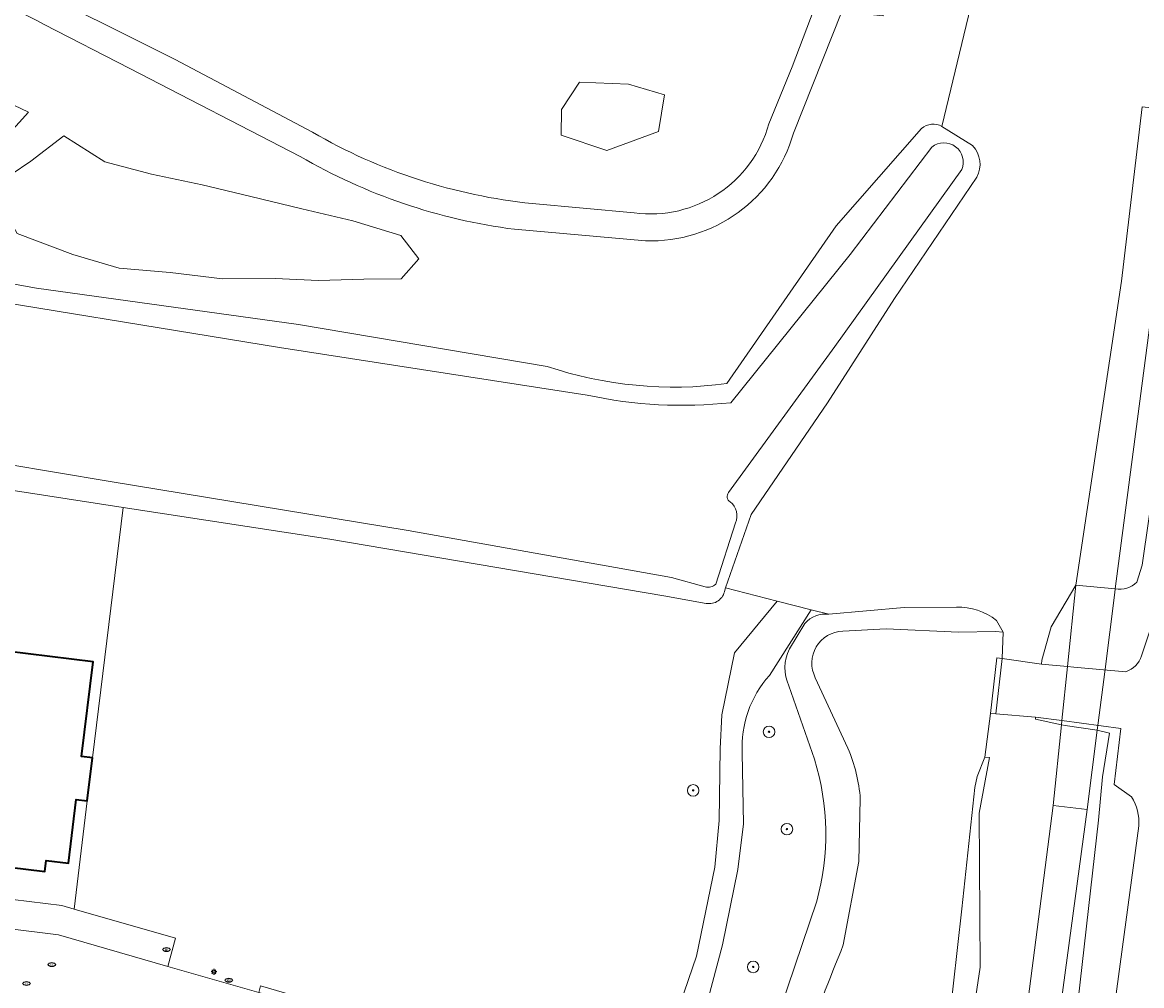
# Model space of a CAD drawing. Header units: metres. Extents: x 149984 to 156489, y 469398 to 478068.
# Tile 676 of 854: x 154757 to 154835, y 471973 to 472040. Entities that reach past the tile are written whole.
import ezdxf
from ezdxf.enums import TextEntityAlignment as Align

# ---------------------------------------------------------------- set-up
doc = ezdxf.new("R2010")
doc.units = ezdxf.units.M
doc.header["$LTSCALE"] = 0.75
for name, color, linetype, lineweight in [('B-WE-GK-BESCHOEIING-G', 252, 'GK-BESCHOEIING-SO', 18), ('B-WE-GR-BEPLANTING_CULTUUR_VASTE PLANTENVAK-GV', 252, 'Continuous', 18), ('B-WE-GR-BOOM-S', 252, 'Continuous', 25), ('B-WE-GR-GROENVOORZIENING-GV', 252, 'Continuous', 18), ('B-WE-IE-MEUBILAIR-S', 252, 'Continuous', 25), ('B-WE-KW-KUNSTWERK_DEK-GV', 6, 'Continuous', 18), ('B-WE-KW-KUNSTWERK_STUW-GV', 6, 'Continuous', 18), ('B-WE-OG-BEBOUWING-GV', 6, 'Continuous', 35), ('B-WE-OG-TERREIN_BEGROEID-GV', 252, 'Continuous', 18), ('B-WE-OG-TERREIN_ERF-GV', 252, 'Continuous', 18), ('B-WE-OG-TERREIN_OEVER-GV', 252, 'Continuous', 18), ('B-WE-OG-WATER-GV', 252, 'Continuous', 18), ('B-WE-OG-WATER_SLOOT-GV', 252, 'Continuous', 18), ('B-WE-OG-WEG-GV', 252, 'Continuous', 18), ('B-WE-VH-GESLOTENVERHARDING_ASFALT-GV', 252, 'Continuous', 18), ('B-WE-VH-GESLOTENVERHARDING_BETON-GV', 252, 'Continuous', 18), ('B-WE-VH-HALFVERHARDING_GRAVEL-GV', 252, 'Continuous', 18), ('B-WE-VH-OPENVERHARDING-GV', 252, 'Continuous', 18), ('B-WE-VH-OPENVERHARDING_STRAATBAKSTEEN-GV', 252, 'Continuous', 18), ('B-WE-VH-OPENVERHARDING_TEGEL-GV', 252, 'Continuous', 18)]:
    doc.layers.add(name, color=color, linetype=linetype, lineweight=lineweight)
doc.styles.add('NLCS-ISO', font='NLCS-ISO.ttf')
doc.linetypes.add('GK-BESCHOEIING-SO', pattern='A,18,-3,[1,NLCS.SHX,S=0.6,R=0,X=0,Y=0],-3', length=24)

# ---------------------------------------------------------------- blocks, each defined once
blk = doc.blocks.new('SIE-MEUBILAIR_PAAL_LICHTMAST-SO')
for points in [[(-0.62, 0), (-1, 0)], [(-0.71, 0.71), (-0.44, 0.44)], [(0, 1), (0, 0.62)], [(0.44, 0.44), (0.71, 0.71)], [(1, 0), (0.62, 0)], [(-0.71, -0.71), (-0.44, -0.44)], [(0, -0.62), (0, -1)], [(0.44, -0.44), (0.71, -0.71)]]:
    blk.add_lwpolyline(points)
blk.add_circle((0, 0), 0.5)
blk = doc.blocks.new('SIE-MEUBILAIR_PUT_RIOOLPUT-SO')
blk.add_ellipse((0, 0), major_axis=(1.25, 0), ratio=0.54)
at = {"style": 'NLCS-ISO'}
blk.add_text('ri', height=0.75, dxfattribs=at).set_placement((-0.04, 0.07), align=Align.MIDDLE_CENTER)
blk = doc.blocks.new('SIE-MEUBILAIR_PUT_KOLK-SO')
blk.add_ellipse((0, 0), major_axis=(1.25, 0), ratio=0.54)
at = {"style": 'NLCS-ISO'}
blk.add_text('klk', height=0.75, dxfattribs=at).set_placement((0.03, 0), align=Align.MIDDLE_CENTER)
blk = doc.blocks.new('SIE-MEUBILAIR_PUT_BRANDKRAAN-SO')
blk.add_ellipse((0, 0), major_axis=(1.25, 0), ratio=0.54)
at = {"style": 'NLCS-ISO'}
blk.add_text('bk', height=0.75, dxfattribs=at).set_placement((0.03, 0), align=Align.MIDDLE_CENTER)
blk = doc.blocks.new('SGR-BOOM_GBKN-SO')
at = {"linetype": 'ByBlock', "lineweight": 18}
h = blk.add_hatch(color=0, dxfattribs=at)
h.dxf.hatch_style = 1
edge = h.paths.add_edge_path()
edge.add_arc((0, 0), 0.25, 0, 360)
at = {"color": 0, "linetype": 'ByBlock', "lineweight": 18}
for radius in [2, 0.25]:
    blk.add_circle((0, 0), radius, dxfattribs=at)
at = {"color": 0, "linetype": 'ByBlock', "lineweight": 18, "style": 'NLCS-ISO'}
blk.add_attdef('SOORT', (2.5, 0), '', height=1.5, dxfattribs=at)

msp = doc.modelspace()

# ---------------------------------------------------------------- linework, layer by layer
at = {"layer": 'B-WE-GK-BESCHOEIING-G', "flags": 128}
for points in [[(154802.272, 472001.208), (154784.062, 472004.46), (154763.304, 472007.874), (154752.565, 472009.674), (154743.023, 472011.358)], [(154825.156, 471995.593), (154825.233, 471997.426)], [(154827.872, 471995.216), (154825.156, 471995.593)], [(154823.962, 471988.775), (154824.351, 471991.792)], [(154824.351, 471991.792), (154824.72, 471991.763)], [(154824.72, 471991.763), (154827.477, 471991.545)]]:
    msp.add_lwpolyline(points, dxfattribs=at)
at = {"layer": 'B-WE-GR-BEPLANTING_CULTUUR_VASTE PLANTENVAK-GV', "flags": 128}
for points in [[(154753.78, 472030.174), (154756.055, 472031.51), (154757.785, 472033.416), (154755.214, 472034.653), (154753.483, 472036.608), (154752.593, 472036.41), (154751.926, 472035.766), (154751.53, 472033.787), (154752.989, 472031.585)], [(154794.639, 472031.822), (154797.814, 472030.763), (154801.376, 472032.091), (154801.808, 472034.627), (154799.305, 472035.373), (154795.921, 472035.507), (154794.669, 472033.612)], [(154756.997, 472025.035), (154760.854, 472023.58), (154764.058, 472022.63), (154767.589, 472022.333), (154771.208, 472021.888), (154774.858, 472021.917), (154777.854, 472021.769), (154780.999, 472021.858), (154783.58, 472021.888), (154784.797, 472023.283), (154783.551, 472024.887), (154780.228, 472025.896), (154776.697, 472026.728), (154773.166, 472027.589), (154769.814, 472028.391), (154766.313, 472029.133), (154763.079, 472029.994), (154760.231, 472031.776), (154757.946, 472030.024), (154755.216, 472028.183)]]:
    msp.add_lwpolyline(points, close=True, dxfattribs=at)
at = {"layer": 'B-WE-GR-GROENVOORZIENING-GV', "flags": 128}
for points in [[(154824.775, 471998.245), (154825.233, 471997.426), (154825.156, 471995.593), (154827.872, 471995.216), (154827.899, 471995.498), (154828.559, 471997.792), (154830.266, 472000.671), (154833.424, 472021.721), (154834.839, 472033.799), (154837.295, 472033.506), (154837.978, 472039.225), (154838.016, 472040.915), (154837.862, 472042.221), (154837.248, 472043.296), (154836.403, 472044.641), (154835.174, 472045.755), (154835.728, 472049.218), (154835.742, 472049.415), (154835.759, 472051.183), (154833.733, 472048.393), (154830.558, 472048.261), (154825.112, 472049.592), (154820.994, 472032.436), (154823.119, 472031.106)], [(154823.403, 472028.921), (154817.709, 472020.521), (154813.069, 472013.292), (154807.799, 472005.581), (154806.018, 472000.487)], [(154806.018, 472000.487), (154809.585, 471999.583), (154811.952, 471998.983), (154813.177, 471998.672), (154818.377, 471999.144), (154821.994, 471999.164)]]:
    msp.add_lwpolyline(points, dxfattribs=at)
at = {"layer": 'B-WE-GR-GROENVOORZIENING-GV'}
for points in [[(154823.119, 472031.106, -0.322284), (154823.403, 472028.921)], [(154821.994, 471999.164, -0.171454), (154824.775, 471998.245)]]:
    msp.add_lwpolyline(points, format="xyb", dxfattribs=at)
at = {"layer": 'B-WE-KW-KUNSTWERK_DEK-GV', "flags": 128}
msp.add_lwpolyline([(154828.685, 471985.427), (154831.046, 471985.162), (154831.741, 471990.648), (154831.805, 471991.152), (154832.253, 471994.68), (154832.949, 472000.169), (154832.982, 472000.423), (154830.266, 472000.671), (154829.684, 471995.053), (154829.294, 471991.303), (154829.264, 471991.013)], close=True, dxfattribs=at)
at = {"layer": 'B-WE-KW-KUNSTWERK_STUW-GV', "flags": 128}
msp.add_lwpolyline([(154825.156, 471995.593), (154824.789, 471995.643), (154824.351, 471991.792), (154824.72, 471991.763)], close=True, dxfattribs=at)
at = {"layer": 'B-WE-OG-BEBOUWING-GV', "flags": 128}
msp.add_lwpolyline([(154750.121, 471995.701), (154749.19, 471987.755), (154753.16, 471987.269), (154752.565, 471982.406), (154754.103, 471982.217), (154754.009, 471981.453), (154758.923, 471980.851), (154759.016, 471981.615), (154760.555, 471981.427), (154761.096, 471985.844), (154761.86, 471985.75), (154762.225, 471988.728), (154761.461, 471988.822), (154762.263, 471995.373), (154754.738, 471996.295), (154750.262, 471996.843)], close=True, dxfattribs=at)
at = {"layer": 'B-WE-OG-TERREIN_BEGROEID-GV', "flags": 128}
for points in [[(154820.994, 472032.436), (154825.112, 472049.592), (154827.195, 472058.273), (154827.565, 472060.107), (154828.929, 472070.617), (154829.29, 472077.977), (154829.388, 472084.035), (154829.701, 472090.944), (154830.387, 472098.756), (154831.298, 472104.707), (154832.12, 472108.146), (154831.263, 472108.31), (154831.55, 472109.613), (154832.365, 472109.438), (154832.342, 472111.935), (154832.066, 472114.213), (154831.98, 472114.556), (154831.708, 472115.673), (154823.963, 472113.263), (154823.929, 472113.246), (154823.534, 472113.054)], [(154677.015, 472043.275), (154670.651, 472046.421), (154663.137, 472049.877), (154653.319, 472054.625), (154652.88, 472054.022), (154652.16, 472054.365), (154649.928, 472051.054), (154647.013, 472041.406), (154646.91, 472040.914), (154668.924, 472036.328), (154683.079, 472034.079), (154701.335, 472031.036), (154721.444, 472027.332), (154741.552, 472024.289), (154758.353, 472021.247), (154776.477, 472018.733), (154793.675, 472015.823)], [(154819.573, 472049.638), (154815.953, 472044.111), (154817.295, 472043.969), (154816.934, 472040.083), (154814.077, 472040.384), (154810.724, 472031.975)], [(154764.475, 472046.603), (154753.589, 472049.041), (154752.997, 472046.246), (154753.924, 472043.699), (154756.883, 472042.598), (154767.939, 472037.062), (154777.431, 472032.04)], [(154809.025, 472032.622), (154810.636, 472036.574), (154812.154, 472040.586), (154804.425, 472041.266), (154791.885, 472042.471), (154785.625, 472043.046)], [(154776.578, 472030.365), (154764.796, 472036.454), (154758.873, 472039.488)], [(154806.111, 472014.632), (154813.678, 472025.553), (154819.587, 472032.289)], [(154792.64, 472027.099), (154799.707, 472026.449)], [(154800.48, 472024.524), (154791.417, 472025.314)], [(154804.669, 471999.423), (154801.745, 471999.937), (154778.642, 472003.867), (154764.35, 472006.066), (154762.225, 471988.728), (154761.86, 471985.75), (154760.942, 471978.258), (154767.964, 471976.241), (154767.433, 471974.294), (154773.726, 471972.487), (154773.834, 471972.947), (154781.1, 471970.822), (154780.993, 471970.393), (154797.051, 471965.809), (154796.7, 471963.18), (154793.541, 471938.372), (154790.278, 471912.094), (154791.045, 471912.149), (154791.955, 471913.98), (154793.467, 471916.185), (154795.744, 471918.637)], [(154809.585, 471999.583), (154806.018, 472000.487), (154805.966, 472000.337)], [(154797.271, 471923.77), (154796.164, 471932.765), (154796.069, 471936.768), (154796.188, 471943.929), (154796.469, 471949.381), (154797.145, 471953.678), (154798.389, 471959.433), (154799.795, 471964.689), (154799.278, 471965.384), (154797.177, 471965.996), (154798.075, 471967.535), (154800.558, 471966.814), (154802.891, 471971.7), (154804.004, 471974.998), (154805.28, 471981.151), (154805.576, 471984.393), (154805.64, 471989.361), (154805.768, 471991.707), (154806.647, 471996.004), (154809.585, 471999.583)], [(154813.177, 471998.672), (154811.952, 471998.983), (154809.051, 471994.435)], [(154810.44, 471996.264), (154811.505, 471998.033)], [(154812.169, 471988.64), (154810.406, 471993.717)], [(154807.182, 471989.071), (154807.273, 471984.153), (154806.866, 471980.997), (154805.816, 471975.79), (154804.73, 471971.708), (154803.193, 471968.345), (154801.759, 471964.783), (154800.562, 471960.968), (154799.36, 471956.153), (154798.415, 471950.777), (154797.971, 471945.452), (154797.86, 471940.267), (154797.792, 471933.951), (154798.132, 471930.527), (154798.877, 471924.979)], [(154804.151, 471956.664), (154809.288, 471969.806), (154812.326, 471978.795)]]:
    msp.add_lwpolyline(points, dxfattribs=at)
at = {"layer": 'B-WE-OG-TERREIN_BEGROEID-GV'}
for points in [[(154758.873, 472039.488, 0.153353), (154739.596, 472043.44)], [(154799.707, 472026.449, 0.373821), (154809.025, 472032.622)], [(154819.587, 472032.289, -0.322233), (154820.994, 472032.436)], [(154777.431, 472032.04, 0.106075), (154792.64, 472027.099)], [(154810.724, 472031.975, -0.346035), (154800.48, 472024.524)], [(154791.417, 472025.314, -0.100064), (154776.578, 472030.365)], [(154793.675, 472015.823, 0.114105), (154806.111, 472014.632)], [(154805.966, 472000.337, -0.431596), (154804.669, 471999.423)], [(154811.505, 471998.033, -0.242069), (154813.177, 471998.672)], [(154810.406, 471993.717, -0.229265), (154810.44, 471996.264)], [(154809.051, 471994.435, 0.198151), (154807.182, 471989.071)], [(154812.326, 471978.795, 0.142919), (154812.169, 471988.64)]]:
    msp.add_lwpolyline(points, format="xyb", dxfattribs=at)
at = {"layer": 'B-WE-OG-TERREIN_BEGROEID-GV', "flags": 128}
for points in [[(154753.78, 472030.174), (154752.989, 472031.585), (154751.53, 472033.787), (154751.926, 472035.766), (154752.593, 472036.41), (154753.483, 472036.608), (154755.214, 472034.653), (154757.785, 472033.416), (154756.055, 472031.51)], [(154794.639, 472031.822), (154794.669, 472033.612), (154795.921, 472035.507), (154799.305, 472035.373), (154801.808, 472034.627), (154801.376, 472032.091), (154797.814, 472030.763)], [(154756.997, 472025.035), (154755.216, 472028.183), (154757.946, 472030.024), (154760.231, 472031.776), (154763.079, 472029.994), (154766.313, 472029.133), (154769.814, 472028.391), (154773.166, 472027.589), (154776.697, 472026.728), (154780.228, 472025.896), (154783.551, 472024.887), (154784.797, 472023.283), (154783.58, 472021.888), (154780.999, 472021.858), (154777.854, 472021.769), (154774.858, 472021.917), (154771.208, 472021.888), (154767.589, 472022.333), (154764.058, 472022.63), (154760.854, 472023.58)]]:
    msp.add_lwpolyline(points, close=True, dxfattribs=at)
at = {"layer": 'B-WE-OG-TERREIN_ERF-GV', "flags": 128}
for points in [[(154754.738, 471996.295), (154762.263, 471995.373), (154761.461, 471988.822), (154762.225, 471988.728), (154764.35, 472006.066), (154745.544, 472008.959)], [(154719.398, 471983.501), (154760.109, 471978.497), (154760.942, 471978.258), (154761.86, 471985.75), (154761.096, 471985.844), (154760.555, 471981.427), (154759.016, 471981.615), (154758.923, 471980.851), (154754.009, 471981.453)]]:
    msp.add_lwpolyline(points, dxfattribs=at)
at = {"layer": 'B-WE-OG-TERREIN_OEVER-GV', "flags": 128}
for points in [[(154834.809, 471995.785), (154835.881, 471999.061), (154838.353, 472008.233), (154838.428, 472016.267), (154839.951, 472032.113), (154841.134, 472044.415), (154841.62, 472049.475), (154843.152, 472057.546), (154844.097, 472060.45), (154844.781, 472064.923), (154847.572, 472083.54), (154849.343, 472100.731), (154853.069, 472132.028), (154854.91, 472147.971), (154855.669, 472157.997), (154857.845, 472174.877), (154860.561, 472194.61)], [(154852.16, 472135.2), (154846.23, 472088.42), (154846.198, 472088.058), (154842.509, 472063.424), (154840.614, 472050.3), (154840.4, 472048.175), (154839.521, 472039.443), (154837.715, 472024.751), (154836.177, 472011.372), (154834.847, 472002.074), (154834.481, 472000.878)], [(154450.81, 472066.564), (154449.875, 472071.306), (154450.933, 472075.433), (154452.674, 472079.138), (154470.674, 472075.162), (154485.798, 472071.551), (154501.326, 472068.19), (154515.363, 472065.094), (154531.065, 472061.666), (154545.442, 472058.453), (154555.947, 472056.304), (154572.615, 472052.997), (154588.358, 472049.822), (154607.408, 472046.514), (154626.326, 472043.075), (154639.687, 472040.693), (154660.854, 472036.725), (154673.554, 472034.211), (154684.799, 472032.624), (154700.013, 472030.375), (154722.37, 472026.141), (154750.019, 472021.247), (154775.154, 472017.145), (154796.453, 472013.838)], [(154793.675, 472015.823), (154776.477, 472018.733), (154758.353, 472021.247), (154741.552, 472024.289), (154721.444, 472027.332), (154701.335, 472031.036), (154683.079, 472034.079), (154668.924, 472036.328), (154646.91, 472040.914), (154646.699, 472040.958), (154592.062, 472050.615)], [(154823.119, 472031.106), (154820.994, 472032.436)], [(154819.587, 472032.289), (154813.678, 472025.553), (154806.111, 472014.632)], [(154806.375, 472013.309), (154814.643, 472023.575), (154820.302, 472031.009)], [(154822.36, 472029.445), (154813.582, 472017.203), (154806.235, 472007.09)], [(154805.966, 472000.337), (154806.018, 472000.487), (154807.799, 472005.581), (154813.069, 472013.292), (154817.709, 472020.521), (154823.403, 472028.921)], [(154804.606, 472000.567), (154802.272, 472001.208), (154784.062, 472004.46), (154763.304, 472007.874), (154752.565, 472009.674), (154743.023, 472011.358), (154732.693, 472013.065), (154713.424, 472016.264), (154693.029, 472019.71), (154672.775, 472023.122), (154648.751, 472027.06), (154645.026, 472025.298), (154644.055, 472025.003), (154642.949, 472024.956), (154637.543, 472025.167), (154636.535, 472025.127)], [(154649.398, 472025.14), (154655.818, 472024.218), (154672.092, 472021.792), (154687.257, 472019.18), (154699.855, 472016.837), (154727.513, 472012.177), (154745.544, 472008.959), (154764.35, 472006.066), (154778.642, 472003.867), (154801.745, 471999.937), (154804.669, 471999.423)], [(154806.713, 472004.986), (154805.343, 472000.753)], [(154832.982, 472000.423), (154830.266, 472000.671), (154829.684, 471995.053), (154830.13, 471995.013), (154833.713, 471994.69)], [(154821.994, 471999.164), (154818.377, 471999.144), (154813.177, 471998.672)], [(154811.505, 471998.033), (154810.44, 471996.264)], [(154814.132, 471997.503), (154817.142, 471997.657), (154822.13, 471997.417), (154824.706, 471997.477), (154825.233, 471997.426), (154824.775, 471998.245)], [(154810.406, 471993.717), (154812.169, 471988.64)], [(154814.492, 471989.391), (154812.229, 471994.276)], [(154811.436, 471840.766), (154813.671, 471863.346), (154813.885, 471865.503), (154813.973, 471866.392), (154814.129, 471867.968), (154816.476, 471888.888), (154817.312, 471895.651), (154817.372, 471896.133), (154817.743, 471899.133), (154821.93, 471933.005), (154822.504, 471937.456), (154822.516, 471937.549), (154822.924, 471940.721), (154828.685, 471985.427), (154829.264, 471991.013), (154827.463, 471991.408), (154827.477, 471991.545), (154824.72, 471991.763), (154824.351, 471991.792), (154823.962, 471988.775), (154824.281, 471988.744), (154823.573, 471984.906), (154823.627, 471974.23), (154822.574, 471967.152)], [(154834.108, 471986.019), (154832.907, 471986.887), (154833.371, 471990.76), (154829.294, 471991.303), (154827.477, 471991.545), (154827.463, 471991.408), (154829.264, 471991.013), (154829.519, 471990.957), (154831.741, 471990.648), (154832.591, 471990.43), (154832.099, 471987.419), (154831.837, 471984.402), (154828.469, 471954.642), (154824.847, 471925.241), (154822.229, 471903.46), (154819.73, 471883.944), (154817.825, 471866.544), (154815.85, 471850.101)], [(154814.168, 471975.779), (154815.235, 471981.55), (154815.346, 471985.88)], [(154783.194, 471576.54), (154783.25, 471575.939), (154785.103, 471575.619), (154785.156, 471576.116), (154786.556, 471589.133), (154790.152, 471617.817), (154791.145, 471630.846), (154793.705, 471652.411), (154796.414, 471673.207), (154799.735, 471698.91), (154802.726, 471721.946), (154803.859, 471734.441), (154805.353, 471748.717), (154808.78, 471771.495), (154811.351, 471790.535), (154814.465, 471816.761), (154816.891, 471841.213), (154818.629, 471854.615), (154822.893, 471891.475), (154827.148, 471926.026), (154830.283, 471951.876), (154834.621, 471984.014)], [(154812.326, 471978.795), (154809.288, 471969.806), (154804.151, 471956.664)]]:
    msp.add_lwpolyline(points, dxfattribs=at)
at = {"layer": 'B-WE-OG-TERREIN_OEVER-GV'}
for points in [[(154820.994, 472032.436, 0.322233), (154819.587, 472032.289)], [(154820.302, 472031.009, -0.782421), (154822.36, 472029.445)], [(154823.403, 472028.921, 0.322284), (154823.119, 472031.106)], [(154806.111, 472014.632, -0.114105), (154793.675, 472015.823)], [(154796.453, 472013.838, 0.080525), (154806.375, 472013.309)], [(154806.235, 472007.09, 0.47172), (154806.35, 472006.442)], [(154806.35, 472006.442, -0.33425), (154806.713, 472004.986)], [(154805.343, 472000.753, -0.283685), (154804.606, 472000.567)], [(154834.481, 472000.878, -0.246349), (154832.982, 472000.423)], [(154804.669, 471999.423, 0.431596), (154805.966, 472000.337)], [(154824.775, 471998.245, 0.171454), (154821.994, 471999.164)], [(154813.177, 471998.672, 0.242069), (154811.505, 471998.033)], [(154812.229, 471994.276, -0.545507), (154814.132, 471997.503)], [(154810.44, 471996.264, 0.229265), (154810.406, 471993.717)], [(154833.713, 471994.69, 0.246014), (154834.809, 471995.785)], [(154815.346, 471985.88, 0.081145), (154814.492, 471989.391)], [(154812.169, 471988.64, -0.142919), (154812.326, 471978.795)], [(154834.621, 471984.014, 0.15855), (154834.108, 471986.019)], [(154808.838, 471961.266, -0.015661), (154814.168, 471975.779)]]:
    msp.add_lwpolyline(points, format="xyb", dxfattribs=at)
at = {"layer": 'B-WE-OG-TERREIN_OEVER-GV', "flags": 128}
msp.add_lwpolyline([(154827.899, 471995.498), (154827.872, 471995.216), (154829.684, 471995.053), (154830.266, 472000.671), (154828.559, 471997.792)], close=True, dxfattribs=at)
at = {"layer": 'B-WE-OG-WATER-GV', "flags": 128}
for points in [[(154854.089, 472032.721), (154844.646, 472034.06), (154842.331, 472033.796), (154839.951, 472032.113), (154838.428, 472016.267), (154838.353, 472008.233), (154835.881, 471999.061), (154834.809, 471995.785)], [(154821.178, 471967.571), (154822.38, 471978.266), (154823.267, 471986.677), (154823.428, 471987.444), (154823.962, 471988.775), (154824.351, 471991.792), (154824.789, 471995.643), (154825.156, 471995.593), (154825.233, 471997.426), (154824.706, 471997.477), (154822.13, 471997.417), (154817.142, 471997.657), (154814.132, 471997.503)], [(154833.713, 471994.69), (154830.13, 471995.013), (154829.684, 471995.053), (154827.872, 471995.216), (154825.156, 471995.593), (154824.72, 471991.763), (154827.477, 471991.545), (154829.294, 471991.303), (154833.371, 471990.76), (154832.907, 471986.887), (154834.108, 471986.019)], [(154812.229, 471994.276), (154814.492, 471989.391)], [(154815.346, 471985.88), (154815.235, 471981.55), (154814.168, 471975.779)], [(154834.621, 471984.014), (154830.283, 471951.876), (154827.148, 471926.026), (154822.893, 471891.475), (154818.629, 471854.615), (154816.891, 471841.213), (154814.465, 471816.761), (154811.351, 471790.535), (154808.78, 471771.495), (154805.353, 471748.717), (154803.859, 471734.441), (154802.726, 471721.946), (154799.735, 471698.91), (154796.414, 471673.207), (154793.705, 471652.411), (154791.145, 471630.846), (154790.152, 471617.817), (154786.556, 471589.133), (154785.156, 471576.116), (154785.103, 471575.619), (154798.991, 471573.218), (154801.454, 471584.651), (154803.07, 471603.195), (154805.387, 471619.273)]]:
    msp.add_lwpolyline(points, dxfattribs=at)
at = {"layer": 'B-WE-OG-WATER-GV'}
for points in [[(154814.132, 471997.503, 0.545507), (154812.229, 471994.276)], [(154834.809, 471995.785, -0.246014), (154833.713, 471994.69)], [(154814.492, 471989.391, -0.081145), (154815.346, 471985.88)], [(154834.108, 471986.019, -0.15855), (154834.621, 471984.014)], [(154814.168, 471975.779, 0.015661), (154808.838, 471961.266)]]:
    msp.add_lwpolyline(points, format="xyb", dxfattribs=at)
at = {"layer": 'B-WE-OG-WATER_SLOOT-GV', "flags": 128}
for points in [[(154796.453, 472013.838), (154775.154, 472017.145), (154750.019, 472021.247), (154722.37, 472026.141), (154700.013, 472030.375), (154684.799, 472032.624), (154673.554, 472034.211), (154660.854, 472036.725), (154639.687, 472040.693), (154626.326, 472043.075), (154607.408, 472046.514), (154588.358, 472049.822), (154572.615, 472052.997), (154555.947, 472056.304), (154545.442, 472058.453), (154531.065, 472061.666), (154515.363, 472065.094), (154501.326, 472068.19), (154485.798, 472071.551), (154470.674, 472075.162), (154452.674, 472079.138), (154450.933, 472075.433), (154449.875, 472071.306), (154450.81, 472066.564)], [(154820.302, 472031.009), (154814.643, 472023.575), (154806.375, 472013.309)], [(154806.235, 472007.09), (154813.582, 472017.203), (154822.36, 472029.445)], [(154636.535, 472025.127), (154637.543, 472025.167), (154642.949, 472024.956), (154644.055, 472025.003), (154645.026, 472025.298), (154648.751, 472027.06), (154672.775, 472023.122), (154693.029, 472019.71), (154713.424, 472016.264), (154732.693, 472013.065), (154743.023, 472011.358), (154752.565, 472009.674), (154763.304, 472007.874), (154784.062, 472004.46), (154802.272, 472001.208), (154804.606, 472000.567)], [(154805.343, 472000.753), (154806.713, 472004.986)]]:
    msp.add_lwpolyline(points, dxfattribs=at)
at = {"layer": 'B-WE-OG-WATER_SLOOT-GV'}
for points in [[(154822.36, 472029.445, 0.782421), (154820.302, 472031.009)], [(154806.375, 472013.309, -0.080525), (154796.453, 472013.838)], [(154806.35, 472006.442, -0.47172), (154806.235, 472007.09)], [(154806.713, 472004.986, 0.33425), (154806.35, 472006.442)], [(154804.606, 472000.567, 0.283685), (154805.343, 472000.753)]]:
    msp.add_lwpolyline(points, format="xyb", dxfattribs=at)
at = {"layer": 'B-WE-OG-WEG-GV', "flags": 128}
for points in [[(154838.935, 472048.502), (154835.728, 472049.218), (154835.174, 472045.755), (154836.403, 472044.641), (154837.248, 472043.296), (154837.862, 472042.221), (154838.016, 472040.915), (154837.978, 472039.225), (154837.295, 472033.506), (154837.056, 472031.505), (154832.982, 472000.423)], [(154834.481, 472000.878), (154834.847, 472002.074), (154836.177, 472011.372), (154837.715, 472024.751), (154839.521, 472039.443), (154840.4, 472048.175), (154840.213, 472048.217), (154838.935, 472048.502)], [(154828.469, 471954.642), (154831.837, 471984.402), (154832.099, 471987.419), (154832.591, 471990.43), (154831.741, 471990.648), (154829.519, 471990.957), (154829.264, 471991.013), (154828.685, 471985.427), (154831.046, 471985.162), (154829.11, 471970.771)], [(154822.574, 471967.152), (154823.627, 471974.23), (154823.573, 471984.906), (154824.281, 471988.744), (154823.962, 471988.775), (154823.428, 471987.444), (154823.267, 471986.677), (154822.38, 471978.266), (154821.178, 471967.571)]]:
    msp.add_lwpolyline(points, dxfattribs=at)
at = {"layer": 'B-WE-OG-WEG-GV'}
msp.add_lwpolyline([(154832.982, 472000.423, 0.246349), (154834.481, 472000.878)], format="xyb", dxfattribs=at)
at = {"layer": 'B-WE-VH-GESLOTENVERHARDING_ASFALT-GV', "flags": 128}
for points in [[(154809.051, 471994.435), (154811.952, 471998.983), (154809.585, 471999.583), (154806.647, 471996.004), (154805.768, 471991.707), (154805.64, 471989.361), (154805.576, 471984.393), (154805.28, 471981.151), (154804.004, 471974.998), (154802.891, 471971.7), (154800.558, 471966.814), (154798.075, 471967.535), (154797.177, 471965.996), (154799.278, 471965.384), (154799.795, 471964.689), (154798.389, 471959.433), (154797.145, 471953.678), (154796.469, 471949.381), (154796.188, 471943.929), (154796.069, 471936.768), (154796.164, 471932.765), (154797.271, 471923.77)], [(154798.877, 471924.979), (154798.132, 471930.527), (154797.792, 471933.951), (154797.86, 471940.267), (154797.971, 471945.452), (154798.415, 471950.777), (154799.36, 471956.153), (154800.562, 471960.968), (154801.759, 471964.783), (154803.193, 471968.345), (154804.73, 471971.708), (154805.816, 471975.79), (154806.866, 471980.997), (154807.273, 471984.153), (154807.182, 471989.071)]]:
    msp.add_lwpolyline(points, dxfattribs=at)
at = {"layer": 'B-WE-VH-GESLOTENVERHARDING_ASFALT-GV'}
msp.add_lwpolyline([(154807.182, 471989.071, -0.198151), (154809.051, 471994.435)], format="xyb", dxfattribs=at)
at = {"layer": 'B-WE-VH-GESLOTENVERHARDING_BETON-GV', "flags": 128}
msp.add_lwpolyline([(154837.295, 472033.506), (154834.839, 472033.799), (154833.424, 472021.721), (154830.266, 472000.671), (154832.982, 472000.423), (154837.056, 472031.505)], close=True, dxfattribs=at)
msp.add_lwpolyline([(154829.11, 471970.771), (154831.046, 471985.162), (154828.685, 471985.427), (154822.924, 471940.721)], dxfattribs=at)
at = {"layer": 'B-WE-VH-HALFVERHARDING_GRAVEL-GV', "flags": 128}
for points in [[(154777.431, 472032.04), (154767.939, 472037.062), (154756.883, 472042.598), (154753.924, 472043.699), (154752.997, 472046.246), (154753.589, 472049.041), (154751.613, 472049.484), (154750.712, 472046.041)], [(154810.724, 472031.975), (154814.077, 472040.384), (154812.154, 472040.586), (154810.636, 472036.574), (154809.025, 472032.622)], [(154758.873, 472039.488), (154764.796, 472036.454), (154776.578, 472030.365)], [(154799.707, 472026.449), (154792.64, 472027.099)], [(154791.417, 472025.314), (154800.48, 472024.524)]]:
    msp.add_lwpolyline(points, dxfattribs=at)
at = {"layer": 'B-WE-VH-HALFVERHARDING_GRAVEL-GV'}
for points in [[(154739.596, 472043.44, -0.153353), (154758.873, 472039.488)], [(154809.025, 472032.622, -0.373821), (154799.707, 472026.449)], [(154792.64, 472027.099, -0.106075), (154777.431, 472032.04)], [(154800.48, 472024.524, 0.346035), (154810.724, 472031.975)], [(154776.578, 472030.365, 0.100064), (154791.417, 472025.314)]]:
    msp.add_lwpolyline(points, format="xyb", dxfattribs=at)
at = {"layer": 'B-WE-VH-OPENVERHARDING-GV', "flags": 128}
msp.add_lwpolyline([(154831.046, 471985.162), (154831.741, 471990.648), (154831.805, 471991.152), (154832.253, 471994.68), (154832.949, 472000.169), (154832.982, 472000.423), (154830.266, 472000.671), (154829.684, 471995.053), (154829.294, 471991.303), (154829.264, 471991.013), (154828.685, 471985.427)], close=True, dxfattribs=at)
at = {"layer": 'B-WE-VH-OPENVERHARDING_STRAATBAKSTEEN-GV', "flags": 128}
msp.add_lwpolyline([(154796.7, 471963.18), (154797.051, 471965.809), (154780.993, 471970.393), (154773.726, 471972.487), (154767.433, 471974.294), (154759.858, 471976.47), (154752.037, 471977.446), (154744.521, 471978.387), (154726.548, 471980.58), (154725.819, 471974.741), (154737.756, 471973.28), (154737.846, 471973.27), (154739.434, 471973.102), (154739.549, 471973.09), (154757.336, 471970.836), (154758.301, 471970.696), (154759.096, 471970.557), (154764.898, 471968.819), (154782.504, 471963.793), (154782.626, 471963.758), (154784.304, 471963.284), (154785.237, 471963.021)], dxfattribs=at)
at = {"layer": 'B-WE-VH-OPENVERHARDING_TEGEL-GV', "flags": 128}
msp.add_lwpolyline([(154752.037, 471977.446), (154759.858, 471976.47), (154767.433, 471974.294), (154767.964, 471976.241), (154760.942, 471978.258), (154760.109, 471978.497), (154719.398, 471983.501), (154682.921, 471987.989), (154664.274, 471990.319), (154662.794, 471990.531), (154641.332, 471993.191), (154643.63, 472022.199), (154641.709, 472022.347), (154639.277, 471992.051), (154633.851, 471993.906), (154633.229, 471991.713), (154633.73, 471991.563), (154641.19, 471989.334), (154641.192, 471989.334)], dxfattribs=at)

# ---------------------------------------------------------------- block references
at = {"layer": 'B-WE-GR-BOOM-S', "xscale": 0.2, "yscale": 0.2, "zscale": 0.2}
for p in [(154809.03, 471990.529), (154803.78, 471986.472), (154810.267, 471983.793), (154807.933, 471974.253)]:
    msp.add_blockref('SGR-BOOM_GBKN-SO', p, dxfattribs=at)
at = {"layer": 'B-WE-IE-MEUBILAIR-S', "xscale": 0.2, "yscale": 0.2, "zscale": 0.2}
for name, p in [('SIE-MEUBILAIR_PUT_BRANDKRAAN-SO', (154767.337, 471975.455)), ('SIE-MEUBILAIR_PUT_RIOOLPUT-SO', (154759.403, 471974.415)), ('SIE-MEUBILAIR_PAAL_LICHTMAST-SO', (154770.619, 471973.914)), ('SIE-MEUBILAIR_PUT_RIOOLPUT-SO', (154757.65, 471973.105)), ('SIE-MEUBILAIR_PUT_KOLK-SO', (154771.649, 471973.332))]:
    msp.add_blockref(name, p, dxfattribs=at)

doc.saveas('drawing.dxf')
